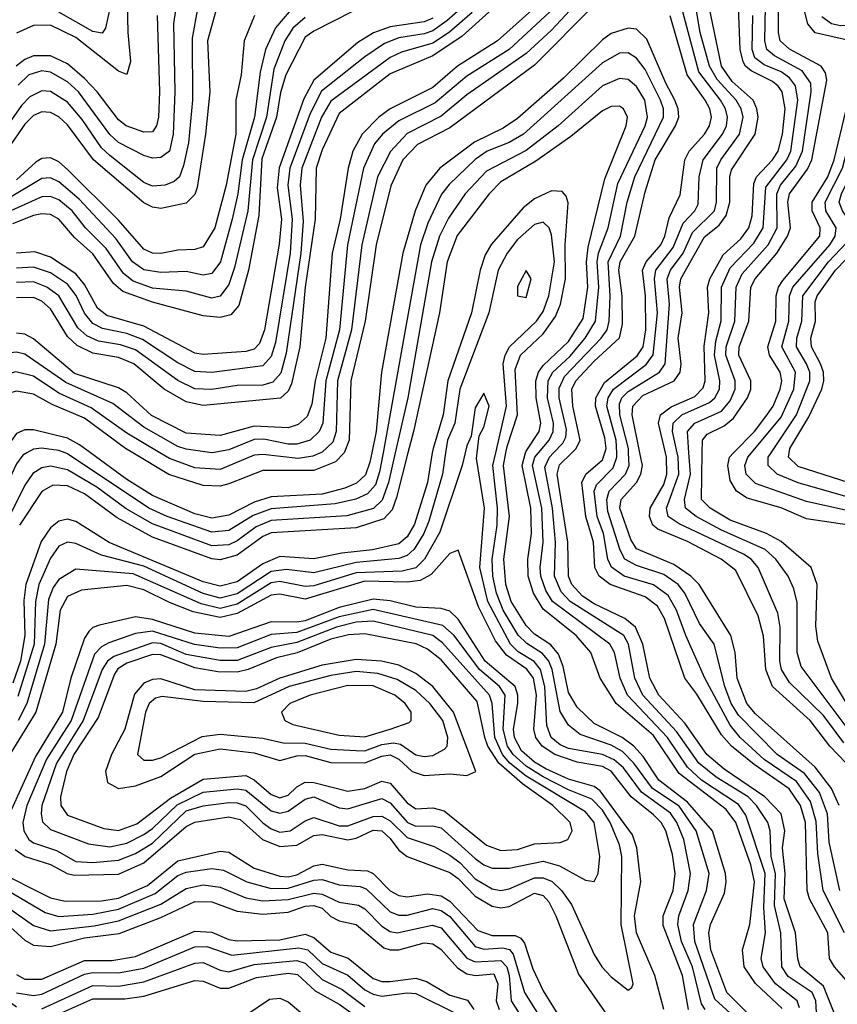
# Model space of a CAD drawing. Header units: inches. Extents: x 501365 to 657855, y 482276 to 547543.
# Tile 266 of 656: x 586798 to 588722, y 488702 to 491020. Entities that reach past the tile are written whole.
import ezdxf

# ---------------------------------------------------------------- set-up
doc = ezdxf.new("R2010")
doc.units = ezdxf.units.IN
doc.header["$MEASUREMENT"] = 0
doc.layers.add('A5488', color=7, linetype='Continuous')
doc.layers.add('A5489', color=7, linetype='Continuous')

msp = doc.modelspace()

# ---------------------------------------------------------------- linework, layer by layer
at = {"layer": 'A5488', "color": 5}
msp.add_line((587250.7, 490000, 2740), (587250, 489999.9, 2740), dxfattribs=at)
for points, elevation in [([(586814.4, 490000), (586805.1, 489994.9), (586790, 489974.1), (586769.1, 489929.1), (586720.9, 489799.1), (586708.3, 489751.7), (586698.9, 489690), (586706, 489570), (586696.2, 489510), (586683.9, 489470), (586661.7, 489430), (586568.9, 489310), (586490, 489171.1), (586445.4, 489110), (586432.4, 489070), (586440, 489030), (586462, 488990), (586524, 488930), (586581.7, 488861.7), (586650, 488802.7), (586710, 488776.9), (586725.6, 488765.6), (586770, 488711.1), (586790, 488696.2)], 2840), ([(587682, 490000), (587666.1, 489930), (587651.1, 489888.9), (587630.5, 489869.5), (587568.1, 489851.9), (587390, 489841), (587354.3, 489825.7), (587310, 489793.3), (587290, 489783.9), (587250, 489781.5), (587110, 489833.4), (587048.4, 489868.4), (586979, 489919), (586910, 489960.4), (586870, 489968.8), (586850, 489964.6), (586828.8, 489951.2), (586810, 489924.4), (586772.2, 489847.8)], 2860), ([(587769.1, 490000), (587757.9, 489930), (587727.5, 489832.4), (587710, 489802.6), (587690, 489786), (587628, 489772), (587555.7, 489764.3), (587490, 489750.7), (587410, 489755.8), (587370, 489738.8), (587310, 489696.5), (587270, 489686.5), (587230, 489696.8), (587008.7, 489788.7), (586930, 489838.2), (586910, 489844.1), (586890, 489839.4), (586870, 489823.3), (586848.5, 489791.5), (586812, 489690), (586807.8, 489652.2), (586810, 489570), (586799.3, 489510), (586781.9, 489458.1)], 2920), ([(587800.5, 490000), (587793.1, 489950), (587761, 489839), (587749.2, 489810), (587726.5, 489773.5), (587710, 489758.5), (587690, 489751.2), (587590, 489742.1), (587490, 489717.5), (587425.5, 489725.5), (587390, 489721.1), (587310, 489668.4), (587270, 489658), (587230, 489668.9), (587090, 489733.3), (586990, 489759), (586930, 489786.4), (586910, 489789.9), (586890, 489780.5), (586870, 489752.5), (586842.6, 489690), (586834.8, 489650), (586831.8, 489550), (586793.2, 489426.8)], 2940), ([(587846.3, 490000), (587839.7, 489970), (587786.7, 489813.3), (587750.5, 489750), (587730, 489729.4), (587698.2, 489721.9), (587590, 489717.9), (587490, 489687.3), (587470, 489685.8), (587410, 489697.3), (587390, 489693.9), (587310, 489644.1), (587270, 489633.6), (587224.8, 489644.8), (587064.9, 489715.1), (586930, 489726.4), (586890, 489702.1), (586876.8, 489683.2), (586865.4, 489654.6), (586856.3, 489550), (586814.3, 489410), (586794.5, 489370)], 2960), ([(587711.8, 490000), (587684.9, 489895.1), (587674.2, 489865.8), (587655, 489845), (587590, 489823.6), (587390, 489812.2), (587370, 489803.3), (587310, 489759.6), (587270, 489748.1), (587250, 489750.6), (587110, 489802), (587026.8, 489846.8), (586950, 489903.9), (586910, 489922.8), (586875.9, 489924.1), (586850, 489909.3), (586797.1, 489830)], 2880), ([(587653, 490000), (587644.9, 489955.1), (587635, 489925), (587616.7, 489903.3), (587588.8, 489891.2), (587540.1, 489879.9), (587390, 489868.1), (587347.5, 489852.5), (587290, 489817.6), (587250, 489813.4), (587145, 489850), (587101.8, 489870), (586910, 489998.1), (586904.9, 490000)], 2840), ([(587626.7, 490000), (587622.1, 489977.9), (587611.5, 489948.5), (587590.9, 489929.1), (587563.3, 489916.7), (587510, 489902.9), (587390, 489896.7), (587350, 489884), (587290, 489853.1), (587250, 489846.7), (587210, 489856.9), (587110, 489899.4), (587050, 489937), (586964.5, 490000)], 2820), ([(587561.4, 490000), (587561, 489999), (587541.4, 489978.6), (587490, 489958.8), (587370, 489958.9), (587290, 489926.8), (587270, 489921.8), (587230, 489923.4), (587149, 489949), (587063.7, 490000)], 2780), ([(587505.9, 490000), (587488, 489992), (587453.3, 489986.7), (587370, 489996), (587350, 489994.4), (587270, 489960.7), (587210, 489964.5), (587150, 489986.5), (587127.4, 490000)], 2760), ([(588411.4, 488690), (588402.8, 488702.8), (588381.3, 488790), (588355.6, 488850), (588346.8, 488890), (588349.2, 488910), (588371.6, 488970), (588377.2, 489010), (588361.5, 489090), (588345, 489130), (588330, 489152), (588261.3, 489201.3), (588218.8, 489258.8), (588197.5, 489277.5), (588170, 489289.7), (588090, 489304.5), (588070, 489313), (588049.1, 489330), (588038.4, 489358.4), (588034, 489450), (588023.9, 489490), (588008.9, 489508.9), (587971.4, 489531.4), (587952.9, 489550), (587900, 489650), (587881, 489730), (587892, 489870), (587872.9, 489987.1), (587874.6, 490000)], 2960), ([(588496.8, 488656.8), (588434.3, 488714.3), (588387.1, 488850), (588383.8, 488890), (588414.3, 488970), (588420.7, 489010), (588390.5, 489110), (588350, 489168.3), (588287.6, 489210), (588243.5, 489270), (588216.9, 489296.9), (588190, 489312.2), (588117, 489337), (588090, 489359.2), (588070, 489391.6), (588051.6, 489490), (588043.4, 489510), (588028.1, 489528.1), (587991.2, 489551.2), (587971.3, 489571.2), (587935.8, 489630), (587920, 489670), (587911.9, 489710), (587909.8, 489750), (587921.6, 489830), (587922.9, 489870), (587911.3, 489970), (587918.3, 490000)], 2940), ([(588526.2, 488666.2), (588462.4, 488730), (588425, 488830), (588420.4, 488870), (588423.9, 488890), (588456.6, 488963.4), (588461, 488990), (588459, 489010), (588429, 489110), (588370, 489177.7), (588302.1, 489230), (588265.5, 489285.5), (588243.8, 489310), (588216.1, 489330), (588150, 489362.8), (588110, 489401.4), (588090, 489435.8), (588077.3, 489497.3), (588066.3, 489526.3), (588048.1, 489548.1), (588010, 489573.6), (587990, 489594), (587954.7, 489650), (587942.2, 489690), (587937.7, 489750), (587950.4, 489850), (587936.5, 489970), (587942.3, 490000)], 2920), ([(588592.3, 488692.3), (588530, 488751.3), (588503.5, 488790), (588499.4, 488830), (588516.5, 488890), (588527.5, 488990), (588519.2, 489030), (588483.6, 489130), (588460.5, 489160.5), (588350, 489245.6), (588290, 489334.6), (588201.8, 489410), (588163.9, 489470), (588142.6, 489530), (588107.6, 489570), (588030, 489632.2), (588006.9, 489670), (587994.6, 489710), (587994, 489750), (588002.6, 489810), (588000.9, 489870), (587980.8, 489970), (587988.8, 490000)], 2880), ([(588633.6, 488693.6), (588627.9, 488710), (588576.6, 488750), (588548, 488790), (588543.4, 488810), (588553.8, 488870), (588549.6, 488929.6), (588552.9, 489010), (588507.2, 489147.2), (588490, 489172), (588403, 489230), (588370, 489260.3), (588322.9, 489330), (588228.4, 489430), (588211, 489470), (588198.2, 489530), (588187.1, 489550), (588052, 489650), (588036.1, 489676.1), (588024.4, 489710), (588022.7, 489730), (588030.3, 489790), (588026.7, 489870), (588004.9, 489970), (588010.1, 489990), (588018.7, 490000)], 2860), ([(588684.2, 488490), (588671.6, 488710), (588663.2, 488730), (588607.1, 488767.2), (588592, 488790), (588589.3, 488870), (588574.6, 488934.6), (588576.7, 489010), (588567.1, 489050), (588564.6, 489110), (588558.8, 489130), (588532.3, 489170), (588512.4, 489190), (588436.9, 489236.9), (588396.8, 489270), (588343.9, 489343.9), (588264.6, 489430), (588245.9, 489470), (588231.3, 489550), (588219.6, 489570), (588093.4, 489650), (588072.6, 489672.6), (588056.4, 489710), (588059.1, 489790), (588052.1, 489870), (588033.6, 489966.4), (588044.7, 489990), (588054.3, 490000)], 2840), ([(588719.8, 488670), (588690, 488744.6), (588635.2, 488790), (588629.3, 488809.3), (588623.9, 488870), (588597.1, 488950), (588599.5, 489010), (588593.6, 489070), (588599.1, 489110), (588590.4, 489150), (588552.2, 489190), (588455.8, 489255.8), (588415.1, 489290), (588363.6, 489363.6), (588302.4, 489430), (588280.8, 489470), (588264.9, 489550), (588247, 489590), (588222.1, 489610), (588150, 489644.6), (588122.5, 489662.5), (588097.9, 489690), (588089.3, 489710), (588088.2, 489790), (588062.9, 489950), (588068.3, 489971.7), (588097.4, 490000)], 2820), ([(588759.6, 488739.6), (588716.1, 488790), (588704.4, 488810), (588700, 488870), (588656.9, 488950), (588651.4, 488970), (588647.9, 489130), (588636, 489170), (588609, 489209), (588526.6, 489266.6), (588473.3, 489310), (588450, 489336), (588391.9, 489431.9), (588363.7, 489470), (588315.8, 489610), (588299.2, 489639.2), (588270, 489661.5), (588187.4, 489690), (588161.7, 489710), (588152, 489730), (588148.2, 489790), (588130.5, 489850), (588121.1, 489930), (588130.2, 489950), (588170, 489983.8), (588175, 490000)], 2780), ([(588739.6, 488870), (588689, 488970), (588676.8, 489056.8), (588672.7, 489132.7), (588659.5, 489179.5), (588626.7, 489226.7), (588550, 489278.6), (588493.9, 489330), (588470, 489359.2), (588410.6, 489470), (588365.5, 489570), (588344.3, 489630), (588324, 489664), (588290, 489689.6), (588220.6, 489710), (588190.8, 489730.8), (588182.6, 489750), (588171.7, 489810), (588157.2, 489850), (588150.4, 489909.6), (588155.3, 489924.7), (588194.8, 489965.2), (588203.8, 489990), (588203.3, 490000)], 2760), ([(588728.2, 488970), (588703.4, 489083.4), (588699.5, 489150), (588680.4, 489200.4), (588645.4, 489245.4), (588580.5, 489290), (588490, 489382.5), (588472.9, 489410), (588457.3, 489450), (588432.3, 489550), (588398.4, 489598.4), (588363.9, 489670), (588347.6, 489690), (588314, 489714), (588250, 489734.9), (588222.6, 489750), (588211.1, 489771.1), (588182.4, 489862.4), (588179.9, 489890), (588185.5, 489910), (588223.8, 489950), (588232.1, 489970), (588231.1, 490000)], 2740), ([(588727, 489170), (588708.8, 489210), (588670, 489260), (588530, 489385.6), (588509.4, 489410), (588487.1, 489470), (588482, 489530), (588471.8, 489570), (588397.1, 489690), (588377.9, 489710), (588337.5, 489737.5), (588250, 489774.1), (588236.3, 489796.3), (588210.6, 489870), (588213.4, 489890), (588249.5, 489930.5), (588260, 489950), (588264, 489970), (588257.9, 490000)], 2720), ([(588762.3, 489250), (588704.5, 489310), (588658.5, 489370), (588570, 489450.3), (588553.9, 489490), (588548.7, 489568.7), (588536.3, 489616.3), (588483.3, 489723.3), (588448.7, 489750), (588370, 489791.5), (588300.3, 489820.3), (588288.4, 489830), (588280.6, 489850), (588282, 489870), (588314, 489926), (588321.3, 489950), (588320.4, 489990), (588318, 490000)], 2680), ([(588737.7, 489317.7), (588690, 489381.8), (588610, 489459.8), (588590.8, 489490), (588587.2, 489510), (588588, 489590), (588582.7, 489622.7), (588536.5, 489730), (588519.3, 489750), (588501.5, 489761.5), (588350, 489832.9), (588323.9, 489850), (588320.3, 489870), (588349.3, 489950), (588347.6, 489990), (588345.4, 490000)], 2660), ([(588750, 489346.5), (588637, 489497), (588628, 489530), (588627.7, 489647.7), (588620, 489680), (588606.6, 489710), (588577.7, 489750), (588552.4, 489772.4), (588450, 489817.8), (588390.2, 489850.2), (588365, 489870), (588362.7, 489890), (588376.8, 489950), (588373.3, 490000)], 2640), ([(588770, 489368.1), (588708.7, 489470), (588677, 489556.9), (588672.3, 489592.3), (588675.2, 489690), (588661.1, 489730), (588590, 489791.7), (588556, 489810), (588470, 489842), (588423, 489870), (588402.8, 489890), (588404.5, 490000)], 2620), ([(588750, 489829.5), (588650, 489844.7), (588590, 489870.5), (588510, 489893.8), (588484.8, 489910), (588470, 489935.2), (588465, 489970), (588468.6, 489990), (588478.4, 490000)], 2580), ([(588830, 489845.4), (588650, 489885.5), (588530, 489928.1), (588508.1, 489950), (588504.6, 489970), (588511.9, 489990), (588520.2, 490000)], 2560), ([(588770, 489889.8), (588630.6, 489929.4), (588580.8, 489950), (588559.6, 489970), (588560, 489990), (588566.6, 490000)], 2540), ([(588770, 489923.1), (588630, 489967.6), (588607.9, 489990), (588609.4, 490000)], 2520), ([(588372.5, 488690), (588358.1, 488770), (588312.6, 488887.4), (588312.7, 488910), (588335.9, 488970), (588340.4, 489010), (588334.7, 489054.7), (588318.6, 489110), (588308, 489130), (588290, 489148.4), (588237.4, 489190), (588190, 489250.5), (588170, 489261.5), (588110, 489271.9), (588057.7, 489290), (588028, 489310), (588013, 489330), (588007.7, 489350), (588014, 489430), (588006.9, 489470), (587991.3, 489491.3), (587943.5, 489523.5), (587917.5, 489557.5), (587877.8, 489637.8), (587830, 489771.4), (587810, 489763.4), (587766.2, 489713.8), (587740.5, 489699.5), (587710, 489695.5), (587610, 489698), (587470, 489656), (587410, 489667.3), (587390, 489664.8), (587310, 489621.8), (587270, 489612.4), (587206, 489626), (587150, 489647.6), (587090, 489677.8), (587050, 489688.2), (586943.3, 489676.7), (586910, 489662.1), (586892.8, 489630), (586883.1, 489550), (586836.1, 489390), (586762.1, 489270)], 2980), ([(588313.7, 488690), (588293.2, 488770), (588250, 488870), (588244.8, 488910), (588259.6, 488990), (588250.9, 489070), (588240.7, 489100.7), (588164.6, 489204.6), (588150, 489214.5), (588090, 489232), (588036.6, 489256.6), (588010, 489271.8), (587979, 489299), (587962.2, 489330), (587959.9, 489350), (587970.3, 489410), (587970.5, 489430), (587964, 489450), (587893.8, 489510), (587830, 489608.4), (587810, 489627.6), (587790, 489633.5), (587730, 489636.8), (587670, 489651.4), (587630, 489655.6), (587550, 489635.7), (587470, 489605), (587450, 489601.2), (587390, 489602.2), (587290, 489568), (587210, 489575.3), (587110, 489607.8), (587070, 489613.8), (586985.6, 489594.4), (586970, 489588.9), (586960.5, 489579.5), (586950, 489563.7), (586918, 489470), (586898.3, 489390), (586835, 489285), (586773.9, 489150)], 3020), ([(586786.7, 489066.7), (586810.9, 489050), (586870, 489031.1), (586909.8, 489009.8), (586925.9, 489005.9), (587030, 489008.2), (587090, 489034.9), (587190, 489120.4), (587210, 489130.4), (587290, 489143.2), (587316.7, 489136.7), (587369.7, 489089.7), (587410, 489073.1), (587450, 489076.4), (587490, 489099.2), (587510, 489101.4), (587570, 489089.4), (587590, 489093.3), (587630, 489112), (587650, 489110.7), (587670, 489092.5), (587690, 489065.1), (587710, 489050), (587810, 489012.3), (587830, 488998.4), (587870, 488956.6), (587910, 488932.8), (587930, 488929.1), (587950, 488932), (588010, 488963.5), (588030, 488958.2), (588043.1, 488943.1), (588059.9, 488910), (588113.2, 488773.2), (588186.7, 488666.7)], 3020), ([(586738.5, 489018.5), (586870, 488953), (586904.9, 488944.9), (586990, 488945.9), (587030, 488951.9), (587098.4, 488981.6), (587170, 489039.5), (587270, 489062.3), (587290, 489060.3), (587350, 489022.4), (587410, 489003.9), (587430, 489002.3), (587450, 489006.9), (587490, 489028.3), (587510, 489032), (587570, 489018.7), (587616.4, 489016.4), (587630, 489010.1), (587670, 488969.3), (587690, 488957.9), (587710, 488954.8), (587757.9, 488962.1), (587790, 488957.4), (587810, 488944.6), (587875.9, 488875.9), (587910, 488864.2), (587963.9, 488863.9), (587977.3, 488857.3), (587985.7, 488845.7), (588005.4, 488785.4), (588030, 488733.5), (588092.6, 488632.6)], 2980), ([(586770, 488969.7), (586857.8, 488917.8), (586890, 488909), (586970, 488914.4), (587030, 488926.2), (587116.8, 488963.2), (587170, 489005.5), (587190, 489013.3), (587250, 489021.4), (587277.9, 489017.9), (587332.2, 488990), (587390, 488974.7), (587430, 488975.1), (587490, 488994.5), (587510, 488995.6), (587550, 488983), (587599.1, 488979.1), (587613.7, 488973.7), (587670, 488919.9), (587690, 488912), (587710, 488911.5), (587770, 488927.6), (587790, 488923.1), (587810, 488908.8), (587870, 488838.3), (587890, 488832.1), (587935.2, 488835.2), (587950.9, 488830.9), (587959.8, 488819.8), (587986.1, 488730), (588036.5, 488650)], 2960), ([(586758.4, 488938.4), (586830, 488887.3), (586870, 488874.7), (586973.4, 488886.6), (587030, 488898.6), (587130, 488938), (587190, 488974.4), (587230, 488983.1), (587270, 488977.8), (587330, 488952.8), (587370, 488945.2), (587430, 488948.6), (587490, 488963.5), (587510, 488961.6), (587550, 488942.5), (587595.1, 488935.1), (587610, 488926.5), (587650, 488886), (587670, 488873.3), (587686.7, 488870), (587768.4, 488888.4), (587790, 488881.8), (587850.7, 488810.7), (587870, 488802), (587930, 488805.4), (587944.3, 488790), (587949.9, 488770), (587954.4, 488710), (588007, 488627)], 2940), ([(586750, 488906.4), (586810, 488853), (586830, 488841.1), (586870, 488838.3), (586950, 488858.7), (587031.6, 488868.4), (587130, 488906), (587210, 488943.7), (587250, 488943.2), (587310, 488921.1), (587370, 488914.5), (587430, 488919.2), (587470, 488932.7), (587490, 488934.7), (587510, 488928.5), (587530, 488908.9), (587550, 488898.5), (587590, 488889.8), (587655, 488835), (587670, 488830), (587690, 488830.6), (587750, 488846.4), (587770, 488844.7), (587790, 488831.4), (587828.2, 488788.2), (587850, 488773.4), (587870.4, 488769.6), (587913.8, 488773.8), (587923.1, 488750), (587919.1, 488710), (587926.2, 488690)], 2920), ([(586790, 488771.9), (586810, 488760.9), (586850, 488761.4), (586950, 488805.1), (587014.9, 488805.2), (587070, 488814.6), (587210, 488874), (587250, 488871.6), (587290, 488854.9), (587310, 488851.4), (587410, 488853.9), (587470, 488866.8), (587490, 488859.5), (587530, 488825.1), (587571, 488811), (587630, 488763.1), (587650, 488755.9), (587670, 488755.5), (587730, 488763.6), (587755.5, 488755.5), (587810, 488723.3), (587852.1, 488712.1), (587866.7, 488690)], 2880), ([(586790, 488729.2), (586830, 488722.7), (586850, 488725.6), (586950, 488772.7), (586970, 488776.9), (587030, 488775.8), (587090, 488787.2), (587210, 488837.3), (587237.9, 488837.9), (587297.5, 488817.5), (587454.7, 488834.7), (587476.3, 488830), (587510, 488798.4), (587570, 488770.9), (587610, 488736.1), (587630, 488725.9), (587650, 488721.1), (587710, 488729.1), (587730, 488727.2), (587830, 488678)], 2860), ([(586850, 488691.7), (586970, 488745.9), (587030, 488745), (587090, 488754.7), (587210, 488798.6), (587230, 488800.7), (587270, 488782.3), (587290, 488778.1), (587350, 488795.5), (587450, 488805.3), (587470, 488798.5), (587510, 488760.5), (587557.2, 488737.2), (587610, 488697.2)], 2840), ([(586850, 488661.5), (586970, 488714.9), (587045.4, 488714.6), (587090, 488721.5), (587210, 488758), (587230, 488756.7), (587270, 488740.1), (587290, 488739.8), (587355.1, 488764.9), (587430, 488775.6), (587451.9, 488771.9), (587493.6, 488733.6), (587550, 488702.5), (587610, 488659.5)], 2820), ([(587330, 488676.8), (587386, 488714), (587410, 488716.1), (587430, 488707.5), (587483.3, 488663.3)], 2780)]:
    msp.add_lwpolyline(points, dxfattribs=dict(at, elevation=elevation))
for points, elevation in [([(587630, 489631.7), (587550, 489614.3), (587450, 489577), (587390, 489572.2), (587310, 489541.4), (587270, 489540), (587209.2, 489549.2), (587110, 489580.7), (587070, 489574.8), (587007.3, 489552.7), (586990, 489543.8), (586973.8, 489526.2), (586919, 489370), (586860.9, 489279.1), (586814.2, 489170), (586804.8, 489130), (586807.2, 489110), (586818.9, 489090), (586830, 489081.9), (586884.1, 489064.1), (586930, 489038.3), (586970, 489035.5), (587030, 489041), (587070, 489056.7), (587110, 489081.7), (587190, 489157.2), (587230, 489169.3), (587290, 489177.1), (587310, 489176.6), (587330, 489169.1), (587370, 489129.4), (587390, 489114.9), (587410, 489107.6), (587434.8, 489110), (587470, 489134.2), (587490, 489141.8), (587550, 489122.5), (587570, 489122.1), (587630, 489144.2), (587650, 489144.7), (587670, 489133.5), (587710, 489094.8), (587773.1, 489073.1), (587810, 489053.2), (587835, 489035), (587870, 488997.2), (587910, 488973.8), (587930, 488970), (587950, 488973.9), (588010, 489000), (588030, 488999.8), (588051.2, 488991.2), (588073.1, 488970), (588096.6, 488936.6), (588150, 488819.5), (588168.2, 488790), (588190, 488766.3), (588230, 488735.2), (588238.7, 488741.3), (588241.8, 488750), (588213.3, 488890), (588215, 489050), (588210, 489077.2), (588188, 489130), (588170, 489159.2), (588144.8, 489184.8), (588090, 489206.5), (588030, 489237.4), (587990, 489262.3), (587959.3, 489290), (587946.1, 489310), (587936, 489350), (587940.6, 489430), (587926.9, 489450), (587880, 489490), (587820.8, 489570), (587793.9, 489593.9)], 3040), ([(587630, 489603.6), (587590, 489601.8), (587543.4, 489590), (587450, 489553.3), (587390, 489542.2), (587310, 489511.2), (587270, 489511.1), (587190, 489525.5), (587130, 489551.3), (587110, 489552.9), (587019, 489521), (587004.6, 489510), (586992.2, 489490), (586947.2, 489370), (586884.1, 489270), (586850.2, 489170), (586847.9, 489150), (586851.7, 489131.6), (586870, 489113.7), (586959.4, 489079.4), (587010, 489072.7), (587050, 489081.7), (587090, 489101.8), (587110, 489115.5), (587168.6, 489171.4), (587230, 489201), (587310, 489209.2), (587330, 489206.1), (587390, 489157.5), (587410, 489151.7), (587430, 489156.4), (587470, 489184.8), (587490, 489190.6), (587550, 489164.3), (587570, 489162), (587650, 489186.3), (587670, 489176.6), (587710.8, 489130), (587730, 489121.3), (587770, 489122.2), (587790, 489117.8), (587870, 489045.2), (587890, 489030.3), (587910, 489022.5), (587950, 489022.1), (588030, 489038.7), (588068.2, 489028.2), (588130, 488994), (588150, 488991.1), (588159.4, 489010), (588163.5, 489050), (588149.7, 489130), (588130, 489155.2), (587990, 489239), (587951.4, 489270), (587934.2, 489290), (587916.1, 489330), (587910.3, 489410), (587903.5, 489430), (587793.2, 489553.2), (587770, 489569.8)], 3060), ([(587610, 489574.4), (587571.4, 489571.4), (587530, 489561.2), (587450.6, 489529.4), (587402.4, 489517.6), (587335.3, 489490), (587310, 489484.2), (587264.4, 489484.4), (587210, 489493.7), (587130, 489524.8), (587110, 489525.5), (587050, 489505.3), (587028.6, 489491.4), (587020.9, 489479.1), (586982.7, 489377.3), (586925.5, 489290), (586908.1, 489250), (586893.9, 489190), (586894.4, 489170), (586910, 489147.4), (586996.1, 489116.1), (587030, 489110.8), (587073.5, 489126.5), (587152.5, 489187.5), (587230, 489231.6), (587330, 489240.6), (587350, 489230.7), (587390, 489195.5), (587410, 489188.1), (587430, 489194.1), (587450, 489213.7), (587470, 489225.1), (587490, 489224.3), (587570, 489204.1), (587610, 489209.9), (587650, 489227.5), (587670, 489222.3), (587710, 489175.9), (587730, 489161.8), (587770, 489164.4), (587797.3, 489157.3), (587896.7, 489076.7), (587930, 489063.8), (587970, 489066.5), (588010, 489079.5), (588070, 489082.9), (588088.2, 489090), (588098.5, 489110), (588093.6, 489130), (588052.4, 489170), (587981.3, 489221.3), (587925.6, 489270), (587899.8, 489310), (587892.5, 489330), (587874.5, 489414.5), (587790, 489512.9), (587758.1, 489538.1), (587730.8, 489550.8)], 3080), ([(587590, 489514), (587510, 489500), (587410.1, 489470), (587355.4, 489444.6), (587330, 489438.4), (587210, 489442.4), (587130, 489468.4), (587110, 489466.6), (587090, 489457.7), (587068.1, 489431.9), (587045.4, 489350), (587013.9, 489290), (586999.6, 489250), (587004.3, 489224.3), (587030, 489209.8), (587070, 489216.3), (587130, 489238.4), (587210, 489291.2), (587270, 489303.5), (587350, 489294.3), (587410, 489276.3), (587450, 489286.7), (587470, 489287.3), (587530, 489271.5), (587610, 489270.7), (587650, 489286.4), (587670, 489289.1), (587690, 489279), (587722, 489250), (587750, 489240.9), (587810, 489244.6), (587850, 489240.4), (587871.2, 489250), (587818.8, 489390), (587770, 489450.4), (587730, 489480.4), (587690, 489500), (587649.7, 489509.7)], 3120), ([(587590, 489485.2), (587530, 489476.2), (587432.1, 489450), (587348.6, 489411.4), (587230, 489415.1), (587133.1, 489426.9), (587117.6, 489422.4), (587102.7, 489410), (587093.7, 489390), (587075.1, 489290), (587090, 489276.6), (587110, 489276.7), (587130, 489281.9), (587227.3, 489332.7), (587270, 489338.2), (587370, 489328.3), (587417.7, 489317.7), (587470, 489317.1), (587530, 489302.7), (587590, 489299.3), (587610, 489298.7), (587650, 489313.2), (587677.6, 489317.6), (587694.5, 489314.5), (587730, 489289.5), (587750, 489285.3), (587770, 489287.7), (587797.7, 489302.3), (587804, 489310), (587805.9, 489330), (587793.7, 489370), (587763.1, 489410), (587730, 489440.8), (587686.4, 489466.4), (587640.6, 489480.6)], 3140), ([(587570, 489452.4), (587481.9, 489430), (587433.3, 489410), (587414.2, 489390), (587421.9, 489370), (587441, 489361), (587550, 489335.9), (587610, 489331.5), (587670, 489349.4), (587714.8, 489365.2), (587719.2, 489370), (587719.2, 489390), (587705.3, 489410), (587680.6, 489430), (587630, 489451.6)], 3160)]:
    msp.add_lwpolyline(points, close=True, dxfattribs=dict(at, elevation=elevation))
at = {"layer": 'A5489', "color": 5}
msp.add_line((587250.7, 490000, 2740), (587250, 489999.9, 2740), dxfattribs=at)
for points, elevation in [([(588130, 491243.4), (587839, 490981), (587770, 490935), (587670, 490892.4), (587550, 490799.1), (587510, 490713.3), (587495.5, 490670), (587493, 490550), (587470, 490390), (587456.9, 490250), (587437.4, 490162.6), (587430, 490145.7), (587411.5, 490128.5), (587230, 490111.5), (587190, 490120.4), (587137.7, 490150), (587066.4, 490210), (587030, 490224.6), (586970, 490234.6), (586932.7, 490252.7), (586910, 490273.7), (586870, 490338.8), (586850, 490357.1), (586830, 490366), (586790, 490364.7)], 2680), ([(588150, 491174.1), (587922.9, 490970), (587828.1, 490910), (587770, 490860.2), (587669.9, 490810.1), (587642.8, 490790), (587604.3, 490750), (587582.2, 490710), (587570.6, 490670), (587552, 490550), (587533.2, 490470), (587518.2, 490270), (587493.6, 490170), (587485.4, 490114.6), (587474.3, 490085.7), (587453.3, 490066.7), (587430, 490059.3), (587350, 490062.8), (587270, 490041.1), (587190, 490046.7), (587108.1, 490088.1), (587050, 490141.1), (587030, 490153.3), (586927.1, 490187.2), (586830, 490268.4), (586810, 490279.2), (586790, 490281.6)], 2720), ([(587048.3, 491170), (587052.4, 490990), (587058.6, 490921.4), (587050, 490890.5), (587030, 490898.4), (586930, 490977.6), (586870, 491006.5), (586830, 491005.8), (586790, 490988)], 2380), ([(588150, 491135.7), (587949.8, 490950), (587850, 490886.8), (587775.9, 490824.1), (587690, 490781.6), (587652, 490750), (587632.8, 490727.2), (587607.2, 490670), (587569.5, 490490), (587550.2, 490290), (587518.7, 490170), (587511.1, 490070), (587502.4, 490050), (587481.2, 490030), (587450, 490020.7), (587430, 490020.9), (587372.3, 490032.3), (587350, 490031.3), (587290, 490007.3), (587250.7, 490000)], 2740), ([(587463.8, 491076.2), (587399.6, 491000.4), (587376.4, 490950), (587363.7, 490896.3), (587350.5, 490790), (587321.6, 490690), (587311.4, 490610), (587298.1, 490550), (587270.4, 490449.6), (587250, 490422.4), (587230, 490418.1), (587190, 490426.9), (587130, 490424.3), (587090, 490430.8), (587063.6, 490450), (587024.4, 490504.4), (586937.4, 490597.4), (586890, 490638), (586870, 490647.3), (586850, 490646), (586770, 490598)], 2540), ([(587267.4, 491070), (587240.1, 490970), (587245, 490850), (587235.5, 490750), (587215.5, 490624.5), (587210, 490608.5), (587190, 490588), (587130, 490575), (587110, 490578.1), (587090, 490588.7), (586971.8, 490690), (586910, 490772.5), (586890, 490790.9), (586870, 490801.4), (586850, 490803.2), (586830, 490793.9), (586810, 490773.7), (586770, 490715.6)], 2480), ([(587866.8, 491073.2), (587803.3, 491016.7), (587770, 490993.8), (587750, 490986.1), (587690, 490976.8), (587656.6, 490963.4), (587610, 490932.4), (587508.4, 490851.6), (587481.4, 490798.6), (587433.8, 490670), (587428.8, 490630), (587439.5, 490550), (587434.3, 490470), (587400.2, 490259.8), (587390, 490227.2), (587370, 490204.9), (587250, 490189.3), (587210, 490191.5), (587170, 490212.4), (587087.1, 490267.1), (587050, 490281.4), (586992.5, 490292.5), (586970, 490304.3), (586950, 490329.1), (586930.5, 490370.5), (586910, 490397.2), (586870, 490423.8), (586830, 490437.4), (586790, 490434.7)], 2640), ([(587168.4, 491070), (587159.6, 491010), (587163.2, 490850), (587158.8, 490750), (587150, 490710), (587130, 490695.3), (587110, 490693.8), (587090, 490699.8), (587030, 490730.7), (587009.7, 490749.7), (586936.5, 490850), (586910, 490873.6), (586870, 490896.6), (586850, 490899.6), (586819.5, 490890), (586794.1, 490865.9)], 2440), ([(588257.9, 490000), (588239.7, 490090), (588241.5, 490110), (588264.5, 490135.5), (588338.4, 490170), (588352.9, 490190), (588355.2, 490210), (588347.6, 490270), (588357.3, 490330), (588351.1, 490390), (588354.1, 490410), (588410, 490508.6), (588444.2, 490535.8), (588461.2, 490558.8), (588469.2, 490590), (588469.2, 490650), (588473.6, 490666.4), (588529.1, 490750), (588535.8, 490790), (588533.1, 490810), (588524, 490830), (588474.6, 490874.6), (588450.2, 490910), (588416.6, 491070)], 2720), ([(588753.3, 490970), (588670, 490989.1), (588652.9, 491010), (588637.8, 491070)], 2580), ([(587216.8, 491050), (587203.7, 490976.3), (587204.5, 490830), (587194.8, 490730), (587183.7, 490676.3), (587173.7, 490650), (587161.1, 490638.9), (587140.2, 490630), (587110, 490627.6), (587090, 490636.6), (587010, 490699.8), (586990, 490717.9), (586944.6, 490784.6), (586910, 490825.7), (586870, 490850.4), (586850, 490852.6), (586821.5, 490838.5), (586801.9, 490818.1), (586750, 490745.2)], 2460), ([(587010.5, 491050), (586999.9, 491000.1), (586992.1, 490987.9), (586970, 490991.7), (586890, 491037.8)], 2360), ([(588114.9, 491065.1), (588050, 490995), (587990, 490940.1), (587850, 490842.6), (587790, 490792.4), (587710, 490751.7), (587670.3, 490709.7), (587640.2, 490650), (587603.2, 490490), (587578.9, 490290), (587545.8, 490170), (587542.9, 490050), (587534.6, 490025.4), (587510, 490001.8), (587505.9, 490000)], 2760), ([(588150, 491053.7), (588010, 490913), (587810, 490765.5), (587734.3, 490725.7), (587700, 490690), (587671.6, 490628.4), (587636.8, 490490), (587611.3, 490310), (587577.1, 490170), (587573, 490030), (587561.4, 490000)], 2780), ([(588203.3, 490000), (588202, 490030), (588179.6, 490110), (588182.7, 490130), (588195.4, 490150), (588272.2, 490207.8), (588288.8, 490231.2), (588298.8, 490330), (588292, 490410), (588295.6, 490430), (588336.2, 490483.8), (588359.5, 490540.5), (588386.7, 490570), (588394.8, 490585.2), (588397.5, 490650), (588406.3, 490690), (588452.4, 490750), (588461.5, 490770), (588464, 490790), (588459.4, 490810), (588447.5, 490830), (588396.7, 490896.7), (588355.5, 491050)], 2760), ([(588231.1, 490000), (588230.8, 490010), (588210.5, 490090), (588210, 490115.8), (588215.6, 490130), (588230, 490144.9), (588303.6, 490190), (588317.2, 490210), (588327.6, 490350), (588321.7, 490410), (588329.6, 490430), (588359.4, 490470), (588381.5, 490518.5), (588433, 490570), (588438, 490590), (588439.2, 490670), (588448.2, 490690), (588492, 490750), (588501, 490790), (588496.5, 490810), (588484.4, 490830), (588439.3, 490879.3), (588421.3, 490910), (588399.8, 490990), (588389.1, 491050)], 2740), ([(588318, 490000), (588301.6, 490070), (588306.5, 490090), (588331.7, 490108.3), (588387.2, 490132.8), (588406.6, 490153.5), (588411.5, 490170), (588409, 490251), (588420.1, 490330), (588416.9, 490390), (588422.7, 490410), (588454, 490466), (588495.7, 490504.3), (588514.1, 490530), (588522, 490558), (588525.6, 490634.4), (588531.9, 490650), (588570.1, 490690), (588583.1, 490710), (588593.6, 490750), (588600, 490810), (588592.6, 490850), (588583.2, 490863.2), (588570, 490874.6), (588519.4, 490899.4), (588506.3, 490910), (588500.9, 490920.9), (588493.6, 490950), (588489.6, 491050)], 2680), ([(588373.3, 490000), (588369.8, 490050), (588386.8, 490070), (588450, 490098), (588470, 490122.3), (588482.4, 490150), (588482, 490170), (588460, 490230), (588461, 490250), (588481.6, 490310), (588484.1, 490390), (588498.3, 490421.7), (588559.9, 490490), (588580.7, 490530), (588580.3, 490610), (588589, 490630), (588624.8, 490675.2), (588640.5, 490710), (588661.2, 490850), (588660.3, 490870), (588639.6, 490899.6), (588574.5, 490934.5), (588556.8, 490950), (588551.5, 490970), (588553.2, 491050)], 2640), ([(588404.5, 490000), (588405, 490030), (588416, 490044), (588455.9, 490064.1), (588478, 490082), (588511.2, 490130), (588518.9, 490150), (588518.8, 490170), (588490.5, 490230), (588491.7, 490250), (588514.5, 490310), (588519, 490390), (588528.8, 490410), (588580.4, 490470), (588605.3, 490510), (588612, 490530), (588606.3, 490590), (588609.7, 490610), (588652, 490668), (588662.3, 490690), (588697.5, 490877.5), (588694.5, 490894.5), (588684.6, 490910), (588610.1, 490950.1), (588587.9, 490970), (588583.9, 490990), (588583.8, 491050)], 2620), ([(588609.4, 490000), (588610.9, 490010), (588655.3, 490084.7), (588686.3, 490150), (588690.9, 490170), (588690.1, 490190), (588683, 490210), (588661.4, 490250), (588660, 490270), (588670.8, 490310), (588670, 490355.5), (588674.9, 490370), (588718.2, 490430), (588743.6, 490456.4), (588786.6, 490490), (588800, 490510), (588799.7, 490530), (588762.4, 490590), (588763.2, 490610), (588804.4, 490690), (588854.7, 490865.3), (588880.4, 490910), (588945.8, 491050)], 2520), ([(587470, 491024.7), (587440.4, 490999.6), (587422.1, 490970), (587396.3, 490903.7), (587378.7, 490790), (587346.1, 490690), (587334.7, 490570), (587303.6, 490436.4), (587290, 490396.7), (587270, 490369), (587250, 490364.2), (587190, 490380.4), (587110, 490387.5), (587064.5, 490404.5), (587042.2, 490422.2), (587001.4, 490481.4), (586953, 490530), (586920.9, 490570), (586890, 490595.9), (586870, 490603.7), (586850, 490602.7), (586770, 490566.8)], 2560), ([(587581.3, 491038.7), (587490, 490992.9), (587470, 490978.5), (587423.9, 490890), (587411.7, 490848.3), (587402.3, 490790), (587368, 490692), (587361, 490559), (587336.7, 490430), (587313.3, 490346.7), (587295.1, 490324.9), (587270, 490318.8), (587230, 490322.5), (587110, 490354.6), (587040.2, 490380.2), (587018.5, 490398.5), (586970, 490468.9), (586926.7, 490506.8), (586890, 490549.9), (586870, 490561.4), (586850, 490563.1), (586830, 490558.6), (586780.5, 490539.5)], 2580), ([(587121.5, 491030), (587127, 490850), (587124.4, 490790), (587119.6, 490770), (587110, 490755.6), (587090, 490754.7), (587048.3, 490770), (587030, 490784.4), (586980.5, 490850), (586950, 490881.3), (586910, 490915.6), (586870, 490934.9), (586830, 490934.5), (586810, 490926.2), (586789.6, 490910)], 2420), ([(587863, 491037), (587809.6, 490990.4), (587770, 490964.7), (587696.7, 490943.3), (587670, 490931.1), (587530, 490828.3), (587508.3, 490790), (587462.1, 490670), (587458.2, 490630), (587465, 490545), (587459.6, 490470), (587425.1, 490234.8), (587412.1, 490187.9), (587393.6, 490166.4), (587370, 490159.6), (587310, 490158.6), (587250, 490148.9), (587210, 490150.6), (587170, 490170.4), (587070, 490243), (587034.7, 490254.7), (586983.2, 490263.2), (586955.5, 490275.5), (586934.8, 490294.8), (586889.6, 490369.6), (586861.9, 490390), (586830, 490402.7), (586790, 490400.9)], 2660), ([(587350.5, 491030), (587325.8, 490970), (587319, 490890), (587306.6, 490830), (587306.3, 490750), (587284.1, 490630), (587257, 490530), (587230, 490485.2), (587210, 490478.5), (587170, 490477.4), (587130, 490469.3), (587110, 490470.2), (587090, 490479.7), (587030, 490548), (586910, 490667), (586890, 490685.5), (586870, 490694.6), (586850, 490692.7), (586835.5, 490684.5), (586790, 490643)], 2520), ([(587770, 491023.4), (587750, 491014.7), (587670, 491003.3), (587630.8, 490989.2), (587593.9, 490966.1), (587490, 490877.4), (587466.5, 490833.5), (587408.6, 490671.4), (587404.2, 490624.2), (587414.2, 490550), (587408.6, 490491.4), (587374.4, 490290), (587362.3, 490257.7), (587350, 490244), (587330, 490238.4), (587230, 490231.3), (587210, 490235.1), (587090, 490298.4), (587003.1, 490323.1), (586980.7, 490340.7), (586950, 490396.6), (586930, 490421.9), (586870, 490460.9), (586833.5, 490473.5), (586790, 490470)], 2620), ([(588175, 490000), (588178.1, 490010), (588175.3, 490035.3), (588153, 490110), (588153.9, 490130), (588174.4, 490165.6), (588251.4, 490228.6), (588265.7, 490250), (588272.1, 490290), (588270.8, 490370), (588263.9, 490430), (588272.8, 490450), (588306.7, 490490), (588316.1, 490510), (588326.6, 490553.5), (588352.4, 490607.7), (588363.4, 490690), (588374, 490710), (588410, 490750.1), (588421.8, 490770), (588426.2, 490790), (588422.3, 490810), (588411.7, 490830), (588368.9, 490890), (588329.2, 491029.2)], 2780), ([(588345.4, 490000), (588334.4, 490050), (588336, 490070), (588356.2, 490090), (588421.5, 490118.5), (588434.4, 490130), (588444.8, 490150), (588445.6, 490170), (588433.2, 490230), (588436.8, 490263.2), (588449.4, 490310.6), (588450.1, 490390), (588470, 490435.9), (588525.9, 490494.1), (588548, 490530), (588554.1, 490625.9), (588603.8, 490690), (588613.1, 490710), (588629.5, 490830), (588624, 490864), (588610, 490883.1), (588590, 490897.3), (588550, 490913.8), (588528.6, 490930), (588522.4, 490950), (588523.9, 491030)], 2660), ([(588520.2, 490000), (588590, 490084.3), (588620.4, 490150), (588624.1, 490190), (588592.1, 490250), (588608.7, 490310), (588609.8, 490370), (588617.9, 490390), (588704.8, 490490), (588717.1, 490510), (588720, 490530), (588695.4, 490570), (588693.9, 490590), (588734.5, 490670), (588783.3, 490856.7), (588826.9, 490946.9), (588831.6, 490971.6), (588830, 491002.3), (588823.8, 491010), (588810, 491013.9), (588773.8, 491006.3), (588730, 491005), (588709.1, 491010), (588686.4, 491026.4)], 2560), ([(588566.6, 490000), (588626.6, 490090), (588658.1, 490170), (588657.7, 490190), (588650, 490209.9), (588626.5, 490250), (588626.9, 490270), (588639.3, 490310), (588641.2, 490370), (588702.1, 490450), (588758.7, 490510), (588761.8, 490530), (588734.3, 490570), (588727.2, 490590), (588732.2, 490610), (588771.6, 490690), (588820.5, 490870), (588856, 490930), (588887.5, 491010), (588891.9, 491030)], 2540), ([(588097.4, 490000), (588107.6, 490010), (588117.3, 490030), (588099.5, 490110), (588097.8, 490150), (588107.3, 490170), (588150, 490216.3), (588210, 490271), (588217, 490303), (588216.2, 490370), (588207.9, 490430), (588211, 490450), (588245.9, 490510), (588270, 490614.3), (588293.9, 490690), (588341.6, 490770), (588349.1, 490790), (588348.2, 490810), (588340.3, 490830), (588318.5, 490870), (588274.2, 490974.2), (588250, 490997.8), (588230, 491000.2), (588190, 490986.9), (588170, 490972.4), (588077.9, 490882.1), (587970, 490787.3), (587935.7, 490764.3), (587868.7, 490731.3), (587787.1, 490670), (587753.9, 490630), (587728.8, 490570), (587700, 490470), (587649.7, 490190), (587637.2, 490050), (587626.7, 490000)], 2820), ([(588054.3, 490000), (588076.7, 490023.3), (588083.2, 490036.8), (588084.7, 490055.3), (588067.7, 490130), (588067.7, 490152.3), (588080.5, 490179.5), (588166.6, 490270), (588180.5, 490290), (588185.6, 490310), (588188, 490370), (588183.4, 490450), (588211.7, 490510), (588228, 490590), (588245.7, 490650), (588313.5, 490790), (588313.1, 490810), (588306.3, 490830), (588270, 490902.6), (588250, 490929.3), (588230, 490941.5), (588210, 490941.2), (588170, 490918.6), (587983.6, 490750), (587950, 490730.6), (587898.3, 490710), (587870, 490691), (587808.4, 490631.6), (587791, 490609), (587758.9, 490541.1), (587741.2, 490490), (587653, 490000)], 2840), ([(588018.7, 490000), (588044.5, 490030), (588053.8, 490050), (588054.1, 490070), (588040, 490130), (588041.6, 490170), (588052.5, 490190), (588093.1, 490226.9), (588129.1, 490270), (588153.3, 490310), (588161.2, 490390), (588156.9, 490450), (588160.2, 490470), (588183.4, 490530), (588205.9, 490634.1), (588270.5, 490770), (588275.8, 490790), (588269.5, 490830), (588250, 490862.9), (588230, 490878.7), (588210, 490881.4), (588170, 490864.2), (588065.5, 490770), (587990, 490711.6), (587896.5, 490663.5), (587846.2, 490610), (587807.4, 490552.6), (587785.8, 490510), (587767.4, 490450), (587711.4, 490130), (587682, 490000)], 2860), ([(588478.4, 490000), (588527.2, 490050), (588554.5, 490085.5), (588571.2, 490110), (588588.3, 490150), (588591.5, 490170), (588588, 490190), (588562.6, 490230), (588559.2, 490250), (588577.8, 490310), (588578.6, 490370), (588583.8, 490390), (588594.5, 490405.5), (588681.1, 490510), (588682, 490530), (588663, 490570), (588662.9, 490590), (588699.8, 490650), (588715, 490690), (588756.7, 490863.3)], 2580), ([(587988.8, 490000), (587990, 490004.4), (588021, 490050), (588024.7, 490070), (588013.7, 490130), (588012.6, 490170), (588018.8, 490190), (588030, 490205.8), (588090, 490262.2), (588124, 490316), (588135, 490390), (588132.4, 490450), (588135.9, 490484.1), (588175.2, 490644.8), (588225.7, 490770), (588228.3, 490790), (588219, 490810), (588210, 490816.3), (588190, 490815.1), (588170, 490804.9), (588095.1, 490744.9), (588013, 490687), (587930, 490638.2), (587902.8, 490610), (587827.9, 490512.1), (587803.8, 490450), (587786.3, 490330), (587724.6, 490050), (587711.8, 490000)], 2880), ([(587942.3, 490000), (587945.2, 490014.8), (587969.8, 490090), (587964, 490196), (587976.7, 490230), (588030, 490280), (588059, 490321), (588071.1, 490350), (588082.9, 490410), (588082.1, 490490), (588088.9, 490588.9), (588084.2, 490604.2), (588075, 490615), (588050, 490616.9), (588010, 490598.1), (587983.2, 490576.8), (587908.3, 490491.7), (587893.5, 490466.5), (587881.4, 490430), (587861.2, 490330), (587805.3, 490170), (587794.6, 490090), (587770.7, 490010), (587769.1, 490000)], 2920), ([(587918.3, 490000), (587944, 490110), (587935.9, 490210), (587940.2, 490230), (587950.7, 490249.3), (588014.2, 490310), (588030, 490333.2), (588043.7, 490370), (588056.6, 490450), (588050, 490513.7), (588044.1, 490530), (588030, 490543.4), (588010, 490537.6), (587970, 490502.1), (587945.1, 490470), (587924.2, 490430), (587902.3, 490330), (587833.5, 490150), (587822.2, 490070), (587805, 490030), (587800.5, 490000)], 2940), ([(587250, 489999.9), (587190, 490008.8), (587170, 490015.3), (587090, 490060.2), (587016.6, 490116.6), (586906.1, 490166.1), (586810, 490232.3), (586790, 490236.8), (586770, 490234.4), (586750, 490226.2), (586710, 490194), (586678.2, 490150), (586658.4, 490110), (586644.2, 490010), (586639.9, 490000)], 2740), ([(587127.4, 490000), (587050, 490046.4), (586966.1, 490106.1), (586890, 490140.8), (586830, 490180.3), (586788.8, 490191.2), (586757.9, 490182.1), (586730, 490163.2), (586710, 490140.4), (586693.5, 490110), (586677.7, 490010), (586672.7, 490000)], 2760), ([(587063.7, 490000), (587047, 490010), (586950, 490081.6), (586873.8, 490113.8), (586830, 490138.1), (586790, 490145), (586770, 490140.2), (586740.9, 490119.1), (586723.7, 490090), (586703.4, 490000)], 2780), ([(587874.6, 490000), (587879.6, 490040.4), (587890, 490060.8), (587902.9, 490110), (587890, 490140.7), (587870, 490106), (587860.9, 490039.1), (587850, 490016.9), (587846.3, 490000)], 2960), ([(586964.5, 490000), (586938.9, 490018.9), (586910, 490034.4), (586830, 490054.6), (586810, 490054), (586790, 490045.9), (586765, 490010), (586761.4, 490000)], 2820), ([(586904.9, 490000), (586890, 490005.5), (586849.2, 490010.8), (586830, 490008.6), (586814.4, 490000)], 2840)]:
    msp.add_lwpolyline(points, dxfattribs=dict(at, elevation=elevation))
at = {"layer": 'A5489', "color": 5, "elevation": 2960}
msp.add_lwpolyline([(587990, 490429.7), (587970, 490391.6), (587969.6, 490370), (587990, 490365.6), (588001.6, 490410)], close=True, dxfattribs=at)

doc.saveas('drawing.dxf')
